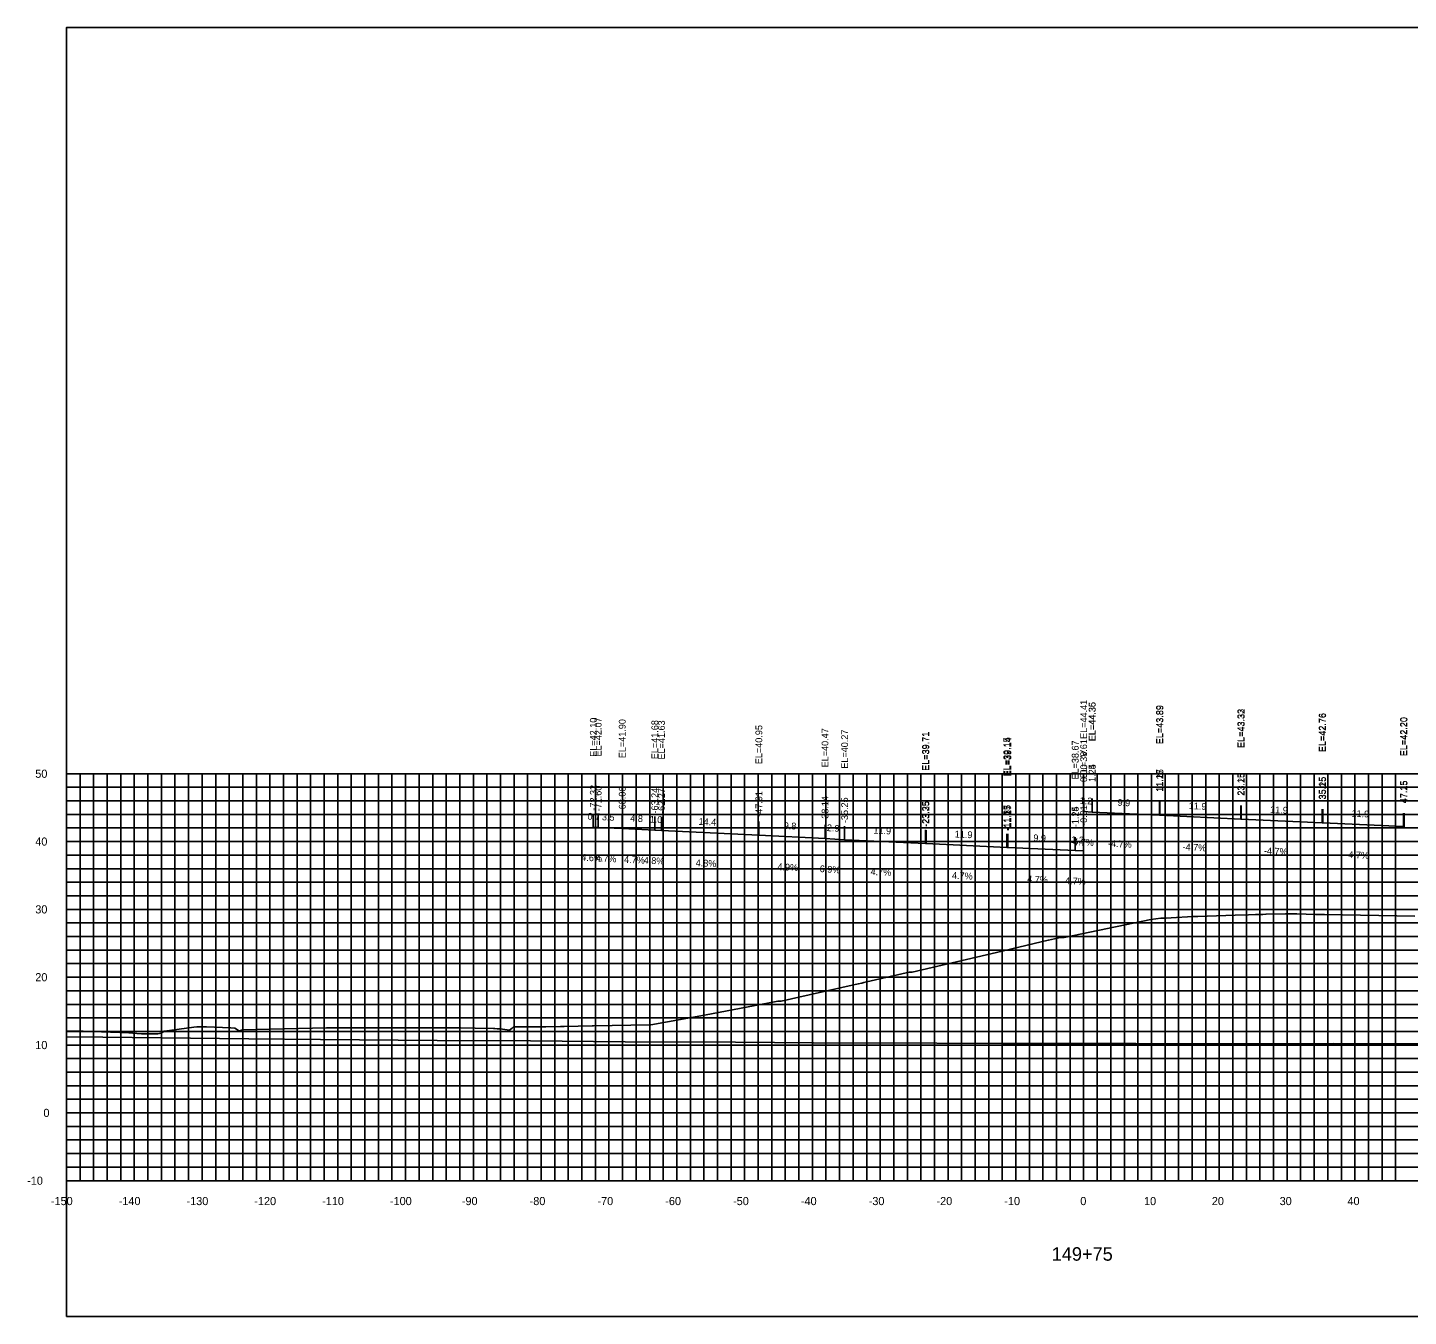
# Model space of a CAD drawing. Extents: x 1800880 to 1818864, y 245271 to 250560.
# Drawn here: x 1810069.3 to 1810272.9, y 246985.4 to 247175.4 of the extents above; entities that cross this region are included whole.
import ezdxf

# ---------------------------------------------------------------- set-up
doc = ezdxf.new("R2010")
doc.units = 0
for name, color, linetype in [('33', 7, 'Continuous'), ('ANNO-TXT', 7, 'Continuous'), ('AXIS', 7, 'Continuous'), ('CL-CNST', 7, 'Continuous'), ('DESIGN - DRAINAGE - Bridges', 7, 'Continuous'), ('Level 32', 7, 'Continuous'), ('Level 37', 7, 'Continuous'), ('Level 46', 7, 'Continuous'), ('Level 62', 7, 'Continuous'), ('SHT-BDR', 7, 'Continuous')]:
    doc.layers.add(name, color=color, linetype=linetype)

msp = doc.modelspace()

# ---------------------------------------------------------------- linework, layer by layer
at = {"layer": 'AXIS'}
msp.add_lwpolyline([(1810225.03, 247059.86), (1810226.27, 247059.8), (1810226.28, 247059.8), (1810236.2, 247059.34), (1810236.27, 247059.33), (1810248.18, 247058.77), (1810248.27, 247058.77), (1810260.18, 247058.21), (1810260.27, 247058.21), (1810272.18, 247057.65), (1810272.27, 247057.64)], dxfattribs=at)
at = {"layer": 'CL-CNST'}
msp.add_lwpolyline([(1810075.02, 247027.52), (1810076.58, 247027.5), (1810077.15, 247027.49), (1810077.27, 247027.49), (1810077.33, 247027.48), (1810077.5, 247027.48), (1810084.21, 247027.26), (1810085.41, 247027.15), (1810086.07, 247027.09), (1810087.85, 247027.11), (1810088.47, 247027.1), (1810088.49, 247027.1), (1810088.99, 247027.2), (1810089.21, 247027.37), (1810089.42, 247027.48), (1810089.45, 247027.49), (1810093.81, 247028.07), (1810094.22, 247028.13), (1810094.24, 247028.13), (1810094.4, 247028.14), (1810094.88, 247028.15), (1810094.93, 247028.15), (1810094.94, 247028.15), (1810095.02, 247028.14), (1810095.65, 247028.12), (1810099.23, 247028), (1810099.27, 247027.99), (1810099.84, 247027.95), (1810099.87, 247027.92), (1810100.51, 247027.51), (1810100.55, 247027.54), (1810100.55, 247027.54), (1810100.55, 247027.54), (1810100.56, 247027.54), (1810100.56, 247027.54), (1810100.56, 247027.55), (1810100.57, 247027.55), (1810100.58, 247027.55), (1810100.58, 247027.55), (1810100.59, 247027.56), (1810100.61, 247027.56), (1810100.62, 247027.57), (1810100.65, 247027.58), (1810100.68, 247027.59), (1810100.73, 247027.61), (1810100.82, 247027.65), (1810100.97, 247027.7), (1810113.38, 247027.97), (1810114.36, 247027.99), (1810120.87, 247027.98), (1810121.73, 247027.98), (1810130.02, 247027.99), (1810132.51, 247027.99), (1810132.68, 247027.99), (1810132.73, 247027.99), (1810133.09, 247027.99), (1810133.19, 247027.99), (1810135.31, 247027.96), (1810137.99, 247027.91), (1810138.09, 247027.9), (1810138.21, 247027.89), (1810138.53, 247027.86), (1810138.63, 247027.85), (1810138.73, 247027.85), (1810138.82, 247027.84), (1810138.9, 247027.84), (1810138.98, 247027.83), (1810140.34, 247027.64), (1810140.74, 247027.94), (1810140.95, 247028.13), (1810140.95, 247028.13), (1810145.7, 247028.12), (1810147.89, 247028.2), (1810147.94, 247028.2), (1810148.09, 247028.2), (1810148.43, 247028.2), (1810152.54, 247028.28), (1810152.73, 247028.28), (1810160.99, 247028.43), (1810161.2, 247028.43), (1810169.09, 247029.85), (1810179.69, 247031.86), (1810179.94, 247031.9), (1810180.09, 247031.9), (1810180.39, 247031.9), (1810184.52, 247032.83), (1810191.78, 247034.45), (1810192.32, 247034.58), (1810192.61, 247034.66), (1810199.28, 247036.17), (1810199.64, 247036.17), (1810199.72, 247036.18), (1810212.15, 247039.08), (1810219.78, 247040.89), (1810219.83, 247040.89), (1810221.59, 247041.29), (1810222.06, 247041.29), (1810222.13, 247041.3), (1810234.93, 247043.98), (1810236.4, 247044.15), (1810236.74, 247044.17), (1810237.18, 247044.17), (1810237.94, 247044.21), (1810241.12, 247044.39), (1810241.85, 247044.41), (1810247.34, 247044.59), (1810249.33, 247044.66), (1810250.36, 247044.69), (1810250.99, 247044.71), (1810251.45, 247044.71), (1810251.88, 247044.73), (1810251.94, 247044.73), (1810254.8, 247044.79), (1810256.45, 247044.77), (1810259.23, 247044.71), (1810259.52, 247044.71), (1810260.54, 247044.69), (1810273.85, 247044.44)], dxfattribs=at)
at = {"layer": 'DESIGN - DRAINAGE - Bridges'}
for p, q in [((1810074.96, 247065.45), (1810075.02, 247065.45)), ((1810075.02, 247005.45), (1810075.02, 247065.45)), ((1810074.96, 247055.45), (1810075.02, 247055.45)), ((1810074.96, 247045.45), (1810075.02, 247045.45)), ((1810074.96, 247035.45), (1810075.02, 247035.45)), ((1810074.96, 247025.45), (1810075.02, 247025.45)), ((1810074.96, 247015.45), (1810075.02, 247015.45)), ((1810074.96, 247005.45), (1810075.02, 247005.45)), ((1810075.02, 247005.45), (1810375.02, 247005.45)), ((1810075.02, 247005.39), (1810075.02, 247005.45)), ((1810085.02, 247005.39), (1810085.02, 247005.45)), ((1810095.02, 247005.39), (1810095.02, 247005.45)), ((1810105.02, 247005.39), (1810105.02, 247005.45)), ((1810115.02, 247005.39), (1810115.02, 247005.45)), ((1810125.02, 247005.39), (1810125.02, 247005.45)), ((1810135.02, 247005.39), (1810135.02, 247005.45)), ((1810145.02, 247005.39), (1810145.02, 247005.45)), ((1810155.02, 247005.39), (1810155.02, 247005.45)), ((1810165.02, 247005.39), (1810165.02, 247005.45)), ((1810175.02, 247005.39), (1810175.02, 247005.45)), ((1810185.02, 247005.39), (1810185.02, 247005.45)), ((1810195.02, 247005.39), (1810195.02, 247005.45)), ((1810205.02, 247005.39), (1810205.02, 247005.45)), ((1810215.02, 247005.39), (1810215.02, 247005.45)), ((1810225.02, 247005.39), (1810225.02, 247005.45)), ((1810235.02, 247005.39), (1810235.02, 247005.45)), ((1810245.02, 247005.39), (1810245.02, 247005.45)), ((1810255.02, 247005.39), (1810255.02, 247005.45)), ((1810265.02, 247005.39), (1810265.02, 247005.45))]:
    msp.add_line(p, q, dxfattribs=at)
at = {"layer": 'Level 37'}
for p, q in [((1810225.03, 247059.86), (1810225.03, 247061.86)), ((1810226.27, 247059.8), (1810226.27, 247061.8)), ((1810226.28, 247059.8), (1810226.28, 247061.8)), ((1810236.2, 247059.34), (1810236.2, 247061.34)), ((1810236.27, 247059.33), (1810236.27, 247061.33)), ((1810152.71, 247057.55), (1810152.71, 247059.55)), ((1810153.42, 247057.52), (1810153.42, 247059.52)), ((1810156.97, 247057.35), (1810156.97, 247059.35)), ((1810161.78, 247057.12), (1810161.78, 247059.12)), ((1810162.76, 247057.07), (1810162.76, 247059.07)), ((1810248.18, 247058.77), (1810248.18, 247060.77)), ((1810248.27, 247058.77), (1810248.27, 247060.77)), ((1810260.18, 247058.21), (1810260.18, 247060.21)), ((1810260.27, 247058.21), (1810260.27, 247060.21)), ((1810272.18, 247057.65), (1810272.18, 247059.65)), ((1810272.27, 247057.64), (1810272.27, 247059.64)), ((1810177.12, 247056.39), (1810177.12, 247058.39)), ((1810186.88, 247055.91), (1810186.88, 247057.91)), ((1810186.88, 247055.91), (1810186.88, 247057.91)), ((1810189.77, 247055.72), (1810189.77, 247057.72)), ((1810189.77, 247055.72), (1810189.77, 247057.72)), ((1810201.68, 247055.16), (1810201.68, 247057.16)), ((1810201.77, 247055.15), (1810201.77, 247057.15)), ((1810213.68, 247054.59), (1810213.68, 247056.59)), ((1810213.77, 247054.59), (1810213.77, 247056.59)), ((1810213.85, 247054.58), (1810213.85, 247056.58)), ((1810223.77, 247054.12), (1810223.77, 247056.12)), ((1810223.78, 247054.12), (1810223.78, 247056.12)), ((1810225.02, 247054.06), (1810225.02, 247056.06))]:
    msp.add_line(p, q, dxfattribs=at)
msp.add_lwpolyline([(1810075.02, 246985.45), (1810375.02, 246985.45), (1810375.02, 247175.45), (1810075.02, 247175.45)], close=True, dxfattribs=at)
at = {"layer": 'Level 46'}
for p, q in [((1810075.02, 247065.45), (1810375.02, 247065.45)), ((1810075.02, 247005.45), (1810075.02, 247065.45)), ((1810077.02, 247005.45), (1810077.02, 247065.45)), ((1810079.02, 247005.45), (1810079.02, 247065.45)), ((1810081.02, 247005.45), (1810081.02, 247065.45)), ((1810083.02, 247005.45), (1810083.02, 247065.45)), ((1810085.02, 247005.45), (1810085.02, 247065.45)), ((1810087.02, 247005.45), (1810087.02, 247065.45)), ((1810089.02, 247005.45), (1810089.02, 247065.45)), ((1810091.02, 247005.45), (1810091.02, 247065.45)), ((1810093.02, 247005.45), (1810093.02, 247065.45)), ((1810095.02, 247005.45), (1810095.02, 247065.45)), ((1810097.02, 247005.45), (1810097.02, 247065.45)), ((1810099.02, 247005.45), (1810099.02, 247065.45)), ((1810101.02, 247005.45), (1810101.02, 247065.45)), ((1810103.02, 247005.45), (1810103.02, 247065.45)), ((1810105.02, 247005.45), (1810105.02, 247065.45)), ((1810107.02, 247005.45), (1810107.02, 247065.45)), ((1810109.02, 247005.45), (1810109.02, 247065.45)), ((1810111.02, 247005.45), (1810111.02, 247065.45)), ((1810113.02, 247005.45), (1810113.02, 247065.45)), ((1810115.02, 247005.45), (1810115.02, 247065.45)), ((1810117.02, 247005.45), (1810117.02, 247065.45)), ((1810119.02, 247005.45), (1810119.02, 247065.45)), ((1810121.02, 247005.45), (1810121.02, 247065.45)), ((1810123.02, 247005.45), (1810123.02, 247065.45)), ((1810125.02, 247005.45), (1810125.02, 247065.45)), ((1810127.02, 247005.45), (1810127.02, 247065.45)), ((1810129.02, 247005.45), (1810129.02, 247065.45)), ((1810131.02, 247005.45), (1810131.02, 247065.45)), ((1810133.02, 247005.45), (1810133.02, 247065.45)), ((1810135.02, 247005.45), (1810135.02, 247065.45)), ((1810137.02, 247005.45), (1810137.02, 247065.45)), ((1810139.02, 247005.45), (1810139.02, 247065.45)), ((1810141.02, 247005.45), (1810141.02, 247065.45)), ((1810143.02, 247005.45), (1810143.02, 247065.45)), ((1810145.02, 247005.45), (1810145.02, 247065.45)), ((1810147.02, 247005.45), (1810147.02, 247065.45)), ((1810149.02, 247005.45), (1810149.02, 247065.45)), ((1810151.02, 247005.45), (1810151.02, 247065.45)), ((1810153.02, 247005.45), (1810153.02, 247065.45)), ((1810155.02, 247005.45), (1810155.02, 247065.45)), ((1810157.02, 247005.45), (1810157.02, 247065.45)), ((1810159.02, 247005.45), (1810159.02, 247065.45)), ((1810161.02, 247005.45), (1810161.02, 247065.45)), ((1810163.02, 247005.45), (1810163.02, 247065.45)), ((1810165.02, 247005.45), (1810165.02, 247065.45)), ((1810167.02, 247005.45), (1810167.02, 247065.45)), ((1810169.02, 247005.45), (1810169.02, 247065.45)), ((1810171.02, 247005.45), (1810171.02, 247065.45)), ((1810173.02, 247005.45), (1810173.02, 247065.45)), ((1810175.02, 247005.45), (1810175.02, 247065.45)), ((1810177.02, 247005.45), (1810177.02, 247065.45)), ((1810179.02, 247005.45), (1810179.02, 247065.45)), ((1810181.02, 247005.45), (1810181.02, 247065.45)), ((1810183.02, 247005.45), (1810183.02, 247065.45)), ((1810185.02, 247005.45), (1810185.02, 247065.45)), ((1810187.02, 247005.45), (1810187.02, 247065.45)), ((1810189.02, 247005.45), (1810189.02, 247065.45)), ((1810191.02, 247005.45), (1810191.02, 247065.45)), ((1810193.02, 247005.45), (1810193.02, 247065.45)), ((1810195.02, 247005.45), (1810195.02, 247065.45)), ((1810197.02, 247005.45), (1810197.02, 247065.45)), ((1810199.02, 247005.45), (1810199.02, 247065.45)), ((1810201.02, 247005.45), (1810201.02, 247065.45)), ((1810203.02, 247005.45), (1810203.02, 247065.45)), ((1810205.02, 247005.45), (1810205.02, 247065.45)), ((1810207.02, 247005.45), (1810207.02, 247065.45)), ((1810209.02, 247005.45), (1810209.02, 247065.45)), ((1810211.02, 247005.45), (1810211.02, 247065.45)), ((1810213.02, 247005.45), (1810213.02, 247065.45)), ((1810215.02, 247005.45), (1810215.02, 247065.45)), ((1810217.02, 247005.45), (1810217.02, 247065.45)), ((1810219.02, 247005.45), (1810219.02, 247065.45)), ((1810221.02, 247005.45), (1810221.02, 247065.45)), ((1810223.02, 247005.45), (1810223.02, 247065.45)), ((1810225.02, 247005.45), (1810225.02, 247065.45)), ((1810227.02, 247005.45), (1810227.02, 247065.45)), ((1810229.02, 247005.45), (1810229.02, 247065.45)), ((1810231.02, 247005.45), (1810231.02, 247065.45)), ((1810233.02, 247005.45), (1810233.02, 247065.45)), ((1810235.02, 247005.45), (1810235.02, 247065.45)), ((1810237.02, 247005.45), (1810237.02, 247065.45)), ((1810239.02, 247005.45), (1810239.02, 247065.45)), ((1810241.02, 247005.45), (1810241.02, 247065.45)), ((1810243.02, 247005.45), (1810243.02, 247065.45)), ((1810245.02, 247005.45), (1810245.02, 247065.45)), ((1810247.02, 247005.45), (1810247.02, 247065.45)), ((1810249.02, 247005.45), (1810249.02, 247065.45)), ((1810251.02, 247005.45), (1810251.02, 247065.45)), ((1810253.02, 247005.45), (1810253.02, 247065.45)), ((1810255.02, 247005.45), (1810255.02, 247065.45)), ((1810257.02, 247005.45), (1810257.02, 247065.45)), ((1810259.02, 247005.45), (1810259.02, 247065.45)), ((1810261.02, 247005.45), (1810261.02, 247065.45)), ((1810263.02, 247005.45), (1810263.02, 247065.45)), ((1810265.02, 247005.45), (1810265.02, 247065.45)), ((1810267.02, 247005.45), (1810267.02, 247065.45)), ((1810269.02, 247005.45), (1810269.02, 247065.45)), ((1810271.02, 247005.45), (1810271.02, 247065.45)), ((1810075.02, 247063.45), (1810375.02, 247063.45)), ((1810075.02, 247061.45), (1810375.02, 247061.45)), ((1810075.02, 247059.45), (1810375.02, 247059.45)), ((1810075.02, 247057.45), (1810375.02, 247057.45)), ((1810075.02, 247055.45), (1810375.02, 247055.45)), ((1810075.02, 247053.45), (1810375.02, 247053.45)), ((1810075.02, 247051.45), (1810375.02, 247051.45)), ((1810075.02, 247049.45), (1810375.02, 247049.45)), ((1810075.02, 247047.45), (1810375.02, 247047.45)), ((1810075.02, 247045.45), (1810375.02, 247045.45)), ((1810075.02, 247043.45), (1810375.02, 247043.45)), ((1810075.02, 247041.45), (1810375.02, 247041.45)), ((1810075.02, 247039.45), (1810375.02, 247039.45)), ((1810075.02, 247037.45), (1810375.02, 247037.45)), ((1810075.02, 247035.45), (1810375.02, 247035.45)), ((1810075.02, 247033.45), (1810375.02, 247033.45)), ((1810075.02, 247031.45), (1810375.02, 247031.45)), ((1810075.02, 247029.45), (1810375.02, 247029.45)), ((1810075.02, 247027.45), (1810375.02, 247027.45)), ((1810075.02, 247025.45), (1810375.02, 247025.45)), ((1810075.02, 247023.45), (1810375.02, 247023.45)), ((1810075.02, 247021.45), (1810375.02, 247021.45)), ((1810075.02, 247019.45), (1810375.02, 247019.45)), ((1810075.02, 247017.45), (1810375.02, 247017.45)), ((1810075.02, 247015.45), (1810375.02, 247015.45)), ((1810075.02, 247013.45), (1810375.02, 247013.45)), ((1810075.02, 247011.45), (1810375.02, 247011.45)), ((1810075.02, 247009.45), (1810375.02, 247009.45)), ((1810075.02, 247007.45), (1810375.02, 247007.45)), ((1810075.02, 247005.45), (1810375.02, 247005.45))]:
    msp.add_line(p, q, dxfattribs=at)
at = {"layer": 'Level 62'}
for points in [[(1810152.71, 247057.55), (1810153.42, 247057.52), (1810156.97, 247057.35), (1810161.78, 247057.12), (1810162.76, 247057.07), (1810177.12, 247056.39), (1810186.88, 247055.91)], [(1810186.88, 247055.91), (1810189.77, 247055.72), (1810189.77, 247055.72), (1810201.68, 247055.16), (1810201.77, 247055.15), (1810213.68, 247054.59), (1810213.77, 247054.59), (1810213.85, 247054.58), (1810223.77, 247054.12), (1810223.78, 247054.12), (1810225.02, 247054.06)], [(1810075.02, 247026.66), (1810080.37, 247026.62), (1810101.92, 247026.35), (1810112.49, 247026.28), (1810129.67, 247026.12), (1810143.46, 247026.05), (1810157.43, 247025.94), (1810173.68, 247025.89), (1810185.18, 247025.78), (1810203.39, 247025.75), (1810212.94, 247025.69), (1810232.73, 247025.69), (1810240.69, 247025.63), (1810261.79, 247025.67), (1810268.45, 247025.62), (1810290.65, 247025.69), (1810296.2, 247025.67), (1810319.35, 247025.78), (1810323.96, 247025.79), (1810347.91, 247025.92), (1810351.72, 247025.85), (1810375.02, 247025.99)]]:
    msp.add_lwpolyline(points, dxfattribs=at)

# ---------------------------------------------------------------- texts
for s, p in [('-150', (1810072.72, 247001.85)), ('-140', (1810082.72, 247001.85)), ('-130', (1810092.72, 247001.85)), ('-120', (1810102.72, 247001.85)), ('-110', (1810112.72, 247001.85)), ('-100', (1810122.72, 247001.85)), ('-90', (1810133.32, 247001.85)), ('-80', (1810143.32, 247001.85)), ('-70', (1810153.32, 247001.85)), ('-60', (1810163.32, 247001.85)), ('-50', (1810173.32, 247001.85)), ('-40', (1810183.32, 247001.85)), ('-30', (1810193.32, 247001.85)), ('-20', (1810203.32, 247001.85)), ('-10', (1810213.32, 247001.85)), ('0', (1810224.52, 247001.85)), ('10', (1810233.92, 247001.85)), ('20', (1810243.92, 247001.85)), ('30', (1810253.92, 247001.85)), ('40', (1810263.92, 247001.85))]:
    msp.add_text(s, height=1.2).set_placement(p)
at = {"layer": '33'}
for s, p in [('50', (1810070.42, 247064.85)), ('40', (1810070.42, 247054.85)), ('30', (1810070.42, 247044.85)), ('20', (1810070.42, 247034.85)), ('10', (1810070.42, 247024.85)), ('0', (1810071.62, 247014.85)), ('-10', (1810069.22, 247004.85))]:
    msp.add_text(s, height=1.2, dxfattribs=at).set_placement(p)
at = {"layer": 'ANNO-TXT'}
for s, rotation, p in [('1.2', 357.3161, (1810224.41, 247060.99)), ('9.9', 357.3161, (1810230, 247060.73)), ('11.9', 357.3161, (1810240.5, 247060.24)), ('0.7', 357.3467, (1810151.83, 247058.69)), ('3.5', 357.2826, (1810153.96, 247058.59)), ('4.8', 357.2889, (1810158.14, 247058.4)), ('1.0', 357.2249, (1810161, 247058.26)), ('14.4', 357.2782, (1810168.21, 247057.92)), ('11.9', 357.3161, (1810252.5, 247059.67)), ('11.9', 357.3161, (1810264.5, 247059.11)), ('9.8', 357.199, (1810180.77, 247057.31)), ('2.9', 356.0746, (1810187.12, 247057)), ('11.9', 357.3161, (1810194, 247056.62)), ('11.9', 357.3161, (1810206, 247056.06)), ('9.9', 357.3161, (1810217.58, 247055.51)), ('-4.7%', 357.3161, (1810223, 247054.95)), ('1.2', 357.3161, (1810223.17, 247055.25)), ('-4.7%', 357.3161, (1810228.59, 247054.69)), ('-4.7%', 357.3161, (1810239.58, 247054.17)), ('4.6%', 357.3467, (1810150.92, 247052.63)), ('4.7%', 357.2826, (1810153.05, 247052.53)), ('4.7%', 357.2889, (1810157.23, 247052.33)), ('4.8%', 357.2249, (1810160.12, 247052.2)), ('4.8%', 357.2782, (1810167.79, 247051.83)), ('-4.7%', 357.3161, (1810251.58, 247053.61)), ('-4.7%', 357.3161, (1810263.58, 247053.05)), ('4.9%', 357.199, (1810179.84, 247051.25)), ('6.9%', 356.0746, (1810186.07, 247050.96)), ('4.7%', 357.3161, (1810193.58, 247050.53)), ('4.7%', 357.3161, (1810205.58, 247049.97)), ('4.7%', 357.3161, (1810216.67, 247049.45)), ('4.7%', 357.3161, (1810222.25, 247049.19))]:
    msp.add_text(s, height=1, rotation=rotation, dxfattribs=at).set_placement(p)
at = {"layer": 'DESIGN - DRAINAGE - Bridges'}
for s, height, p in [('>', 1.5, (1810224.41, 247067.7)), ('-', 0.0001, (1810075.02, 247005.45))]:
    msp.add_text(s, height=height, dxfattribs=at).set_placement(p)
at = {"layer": 'Level 32'}
msp.add_text('149+75', height=2, dxfattribs=at).set_placement((1810220.31, 246993.65))
at = {"layer": 'SHT-BDR'}
for s, p in [('EL=44.41', (1810225.53, 247070.58)), ('EL=44.36', (1810226.77, 247070.23)), ('EL=44.35', (1810226.78, 247070.27)), ('EL=43.89', (1810236.7, 247069.81)), ('EL=43.89', (1810236.77, 247069.8)), ('EL=42.10', (1810153.21, 247067.95)), ('EL=42.07', (1810153.92, 247067.99)), ('EL=41.90', (1810157.47, 247067.74)), ('EL=41.68', (1810162.28, 247067.59)), ('EL=41.63', (1810163.26, 247067.55)), ('EL=43.33', (1810248.68, 247069.25)), ('EL=43.32', (1810248.77, 247069.24)), ('EL=42.76', (1810260.68, 247068.64)), ('EL=42.76', (1810260.77, 247068.63)), ('EL=42.20', (1810272.68, 247068.04)), ('EL=42.20', (1810272.77, 247068.04)), ('EL=40.95', (1810177.62, 247066.86)), ('EL=40.47', (1810187.38, 247066.39)), ('EL=40.47', (1810187.38, 247066.39)), ('EL=40.27', (1810190.27, 247066.19)), ('EL=40.27', (1810190.27, 247066.19)), ('EL=39.71', (1810202.18, 247065.88)), ('EL=39.71', (1810202.27, 247065.88)), ('EL=39.15', (1810214.18, 247065.07)), ('EL=39.14', (1810214.27, 247065.06)), ('EL=39.14', (1810214.35, 247065.06)), ('EL=38.67', (1810224.27, 247064.59)), ('EL=38.67', (1810224.28, 247064.59)), ('EL=38.61', (1810225.52, 247064.79)), ('0.00', (1810225.53, 247064.22)), ('1.24', (1810226.77, 247064.24)), ('1.25', (1810226.78, 247064.24)), ('11.17', (1810236.7, 247062.79)), ('11.25', (1810236.77, 247062.78)), ('23.15', (1810248.68, 247062.22)), ('23.25', (1810248.77, 247062.22)), ('35.15', (1810260.68, 247061.66)), ('35.25', (1810260.77, 247061.66)), ('-72.32', (1810153.21, 247060.01)), ('-71.60', (1810153.92, 247059.9)), ('-68.06', (1810157.47, 247059.76)), ('-63.24', (1810162.28, 247059.58)), ('-62.27', (1810163.26, 247059.53)), ('47.15', (1810272.68, 247061.1)), ('47.25', (1810272.77, 247061.09)), ('-47.91', (1810177.62, 247059.1)), ('-38.14', (1810187.38, 247058.37)), ('-38.14', (1810187.38, 247058.37)), ('-35.25', (1810190.27, 247058.17)), ('-35.25', (1810190.27, 247058.17)), ('-23.35', (1810202.18, 247057.61)), ('-23.25', (1810202.27, 247057.61)), ('-11.35', (1810214.18, 247057.05)), ('-11.25', (1810214.27, 247057.05)), ('-11.17', (1810214.35, 247057.04)), ('-1.25', (1810224.27, 247057.57)), ('-1.24', (1810224.28, 247057.57)), ('-0.01', (1810225.52, 247057.76))]:
    msp.add_text(s, height=1, rotation=90, dxfattribs=at).set_placement(p)

doc.saveas('drawing.dxf')
